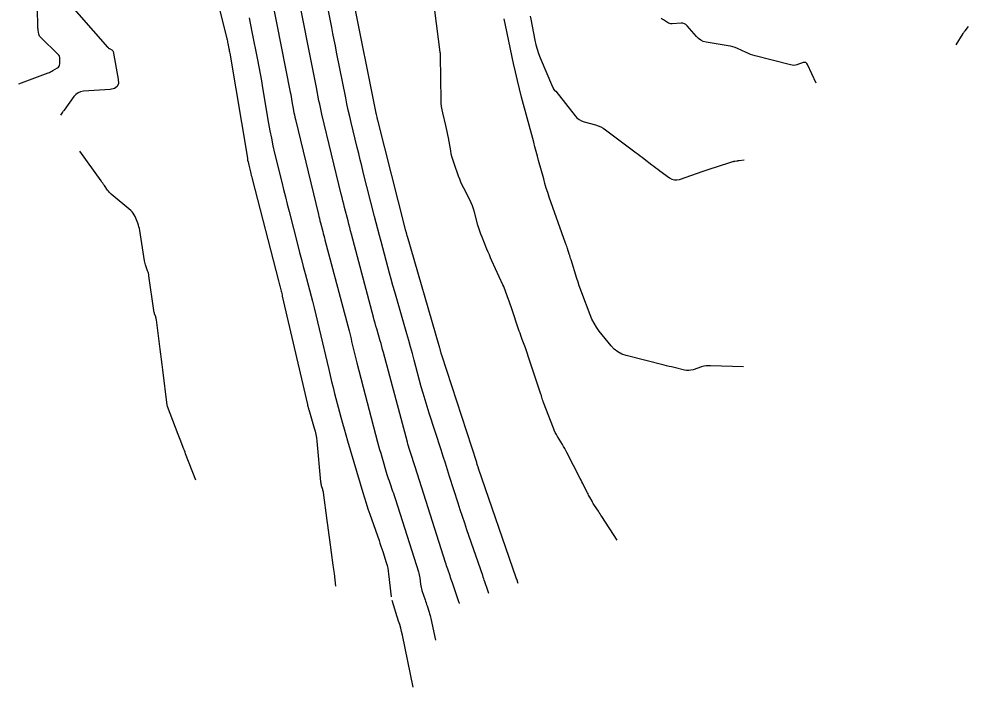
# Model space of a CAD drawing. Extents: x 1005228 to 1008882, y 1883389 to 1885754.
# Drawn here: x 1008239.8 to 1008514.1, y 1883389.4 to 1883582.6 of the extents above; entities that cross this region are included whole.
import ezdxf

# ---------------------------------------------------------------- set-up
doc = ezdxf.new("R2010")
doc.units = 0
doc.layers.add('C-ANNO-NOTE', color=7, linetype='Continuous')
doc.layers.add('S_BRIDGE', color=7, linetype='Continuous')

msp = doc.modelspace()

# ---------------------------------------------------------------- linework, layer by layer
at = {"layer": 'C-ANNO-NOTE'}
for points in [[(1008292.11, 1883608.1), (1008299.82, 1883576.89), (1008299.91, 1883576.54), (1008299.99, 1883576.2), (1008300.06, 1883575.85), (1008300.13, 1883575.5), (1008300.41, 1883574.1), (1008300.47, 1883573.76), (1008300.54, 1883573.41), (1008300.6, 1883573.06), (1008300.66, 1883572.7), (1008305.77, 1883542.29), (1008305.86, 1883541.79), (1008305.96, 1883541.3), (1008306.06, 1883540.81), (1008306.18, 1883540.32), (1008306.65, 1883538.35), (1008306.77, 1883537.86), (1008306.89, 1883537.37), (1008307.02, 1883536.89), (1008307.14, 1883536.4), (1008314.74, 1883506.83), (1008314.83, 1883506.47), (1008314.93, 1883506.1), (1008315.03, 1883505.73), (1008315.12, 1883505.37), (1008315.51, 1883503.91), (1008315.6, 1883503.54), (1008315.7, 1883503.17), (1008315.79, 1883502.8), (1008315.87, 1883502.44), (1008323.13, 1883471.05), (1008323.16, 1883470.94), (1008323.19, 1883470.82), (1008323.22, 1883470.7), (1008323.25, 1883470.59), (1008323.37, 1883470.12), (1008323.4, 1883470.01), (1008323.43, 1883469.89), (1008323.46, 1883469.77), (1008323.5, 1883469.66), (1008325.09, 1883464.28), (1008325.34, 1883463.34), (1008325.55, 1883462.4), (1008325.71, 1883461.44), (1008325.82, 1883460.47), (1008326.94, 1883448.68), (1008326.97, 1883448.41), (1008327.02, 1883448.15), (1008327.07, 1883447.9), (1008327.15, 1883447.64), (1008327.45, 1883446.63), (1008327.53, 1883446.37), (1008327.59, 1883446.11), (1008327.64, 1883445.85), (1008327.68, 1883445.59), (1008328.76, 1883437.58), (1008328.95, 1883436.16), (1008329.14, 1883434.74), (1008329.33, 1883433.33), (1008329.52, 1883431.91), (1008330.5, 1883424.61), (1008330.58, 1883424.01), (1008330.66, 1883423.4), (1008330.74, 1883422.8), (1008330.82, 1883422.19), (1008331.27, 1883418.56)], [(1008312.89, 1883588.38), (1008318.19, 1883561.39), (1008318.32, 1883560.73), (1008318.44, 1883560.08), (1008318.56, 1883559.42), (1008318.67, 1883558.77), (1008319.11, 1883556.14), (1008319.23, 1883555.49), (1008319.36, 1883554.83), (1008319.5, 1883554.18), (1008319.65, 1883553.54), (1008326.31, 1883526.08), (1008326.46, 1883525.46), (1008326.61, 1883524.85), (1008326.76, 1883524.23), (1008326.92, 1883523.62), (1008327.55, 1883521.17), (1008327.71, 1883520.56), (1008327.87, 1883519.95), (1008328.03, 1883519.34), (1008328.19, 1883518.73), (1008335.15, 1883492.36), (1008335.35, 1883491.6), (1008335.54, 1883490.83), (1008335.73, 1883490.06), (1008335.91, 1883489.29), (1008336.62, 1883486.2), (1008336.8, 1883485.43), (1008336.99, 1883484.66), (1008337.18, 1883483.89), (1008337.38, 1883483.13), (1008343.43, 1883460.24), (1008343.71, 1883459.18), (1008344, 1883458.11), (1008344.31, 1883457.05), (1008344.62, 1883455.99), (1008346.13, 1883450.88), (1008346.31, 1883450.26), (1008346.51, 1883449.65), (1008346.71, 1883449.04), (1008346.92, 1883448.43), (1008347.76, 1883446.01), (1008347.97, 1883445.4), (1008348.18, 1883444.79), (1008348.38, 1883444.18), (1008348.58, 1883443.57), (1008355.23, 1883422.72), (1008355.36, 1883422.28), (1008355.47, 1883421.84), (1008355.55, 1883421.39), (1008355.61, 1883420.93), (1008355.81, 1883419.11), (1008355.88, 1883418.65), (1008355.96, 1883418.21), (1008356.08, 1883417.76), (1008356.21, 1883417.33), (1008357.13, 1883414.63), (1008357.28, 1883414.18), (1008357.44, 1883413.73), (1008357.59, 1883413.27), (1008357.73, 1883412.82), (1008358.32, 1883410.99), (1008358.46, 1883410.54), (1008358.59, 1883410.08), (1008358.71, 1883409.61), (1008358.81, 1883409.15), (1008360.11, 1883402.91)], [(1008367.08, 1883413.52), (1008367.04, 1883413.64), (1008367.03, 1883413.68), (1008367.02, 1883413.72), (1008365.02, 1883419.55), (1008364.86, 1883420.03), (1008364.69, 1883420.52), (1008364.52, 1883421.01), (1008364.35, 1883421.5), (1008363.68, 1883423.45), (1008363.52, 1883423.94), (1008363.35, 1883424.43), (1008363.19, 1883424.92), (1008363.03, 1883425.41), (1008354.25, 1883453.05), (1008354.06, 1883453.65), (1008353.87, 1883454.24), (1008353.67, 1883454.84), (1008353.48, 1883455.43), (1008352.71, 1883457.81), (1008352.52, 1883458.4), (1008352.34, 1883459), (1008352.17, 1883459.6), (1008352.01, 1883460.2), (1008345.1, 1883486.16), (1008344.87, 1883487.01), (1008344.63, 1883487.86), (1008344.4, 1883488.7), (1008344.15, 1883489.55), (1008343.17, 1883492.93), (1008342.92, 1883493.78), (1008342.69, 1883494.63), (1008342.45, 1883495.48), (1008342.22, 1883496.33), (1008335.87, 1883520.32), (1008335.61, 1883521.28), (1008335.36, 1883522.25), (1008335.11, 1883523.22), (1008334.87, 1883524.18), (1008333.89, 1883528.05), (1008333.64, 1883529.02), (1008333.4, 1883529.99), (1008333.17, 1883530.96), (1008332.93, 1883531.93), (1008327.32, 1883555.09), (1008327.09, 1883556.04), (1008326.88, 1883557), (1008326.67, 1883557.96), (1008326.47, 1883558.92), (1008325.71, 1883562.78), (1008325.52, 1883563.75), (1008325.33, 1883564.71), (1008325.14, 1883565.67), (1008324.95, 1883566.64), (1008320.35, 1883590)], [(1008384.01, 1883419.34), (1008383.61, 1883420.55), (1008383.6, 1883420.58), (1008383.59, 1883420.61), (1008383.58, 1883420.65), (1008383.57, 1883420.68), (1008383.52, 1883420.81), (1008383.5, 1883420.88), (1008383.48, 1883420.94), (1008372.58, 1883452.61), (1008372.54, 1883452.75), (1008372.49, 1883452.89), (1008372.44, 1883453.02), (1008372.4, 1883453.16), (1008372.22, 1883453.72), (1008372.18, 1883453.85), (1008372.14, 1883453.99), (1008372.09, 1883454.13), (1008372.05, 1883454.27), (1008361.97, 1883485.37), (1008361.9, 1883485.59), (1008361.83, 1883485.81), (1008361.76, 1883486.04), (1008361.7, 1883486.26), (1008361.46, 1883487.17), (1008361.4, 1883487.4), (1008361.34, 1883487.62), (1008361.27, 1883487.85), (1008361.21, 1883488.07), (1008352.02, 1883519.64), (1008351.97, 1883519.82), (1008351.92, 1883519.99), (1008351.87, 1883520.16), (1008351.83, 1883520.34), (1008351.64, 1883521.03), (1008351.6, 1883521.21), (1008351.55, 1883521.38), (1008351.51, 1883521.55), (1008351.46, 1883521.73), (1008343.47, 1883553.33), (1008343.41, 1883553.54), (1008343.36, 1883553.75), (1008343.31, 1883553.96), (1008343.26, 1883554.17), (1008343.06, 1883555), (1008343.01, 1883555.21), (1008342.96, 1883555.42), (1008342.92, 1883555.63), (1008342.87, 1883555.84), (1008336.49, 1883588.08)], [(1008306.26, 1883582.96), (1008306.69, 1883580.94), (1008307.1, 1883578.91), (1008308.7, 1883570.8), (1008309.09, 1883568.77), (1008309.47, 1883566.74), (1008309.83, 1883564.7), (1008310.18, 1883562.67), (1008311.91, 1883552.36), (1008312.29, 1883550.22), (1008312.71, 1883548.08), (1008313.17, 1883545.95), (1008313.66, 1883543.82), (1008315.72, 1883535.35), (1008316.24, 1883533.23), (1008316.76, 1883531.11), (1008317.29, 1883529), (1008317.83, 1883526.89), (1008320.37, 1883517.04), (1008320.88, 1883515.03), (1008321.4, 1883513.03), (1008321.93, 1883511.02), (1008322.45, 1883509.02), (1008324.57, 1883501.01), (1008325.09, 1883499), (1008325.6, 1883496.99), (1008326.09, 1883494.98), (1008326.56, 1883492.97), (1008329.28, 1883481.2), (1008329.69, 1883479.47), (1008330.11, 1883477.75), (1008330.54, 1883476.02), (1008330.99, 1883474.3), (1008332.8, 1883467.43), (1008333.26, 1883465.72), (1008333.73, 1883464.01), (1008334.22, 1883462.3), (1008334.72, 1883460.59), (1008339.14, 1883445.63), (1008339.61, 1883444.07), (1008340.11, 1883442.51), (1008340.62, 1883440.96), (1008341.15, 1883439.41), (1008343.82, 1883431.75), (1008344.09, 1883430.95), (1008344.36, 1883430.16), (1008344.63, 1883429.36), (1008344.89, 1883428.56), (1008345.91, 1883425.35), (1008346.14, 1883424.55), (1008346.34, 1883423.73), (1008346.49, 1883422.91), (1008346.6, 1883422.08), (1008347.33, 1883415.49)], [(1008412.65, 1883431.86), (1008408.19, 1883438.72), (1008407.95, 1883439.1), (1008407.7, 1883439.48), (1008407.46, 1883439.85), (1008407.21, 1883440.23), (1008406.12, 1883441.92), (1008405.93, 1883442.21), (1008405.75, 1883442.5), (1008405.57, 1883442.8), (1008405.4, 1883443.1), (1008404.72, 1883444.3), (1008404.55, 1883444.6), (1008404.39, 1883444.9), (1008404.23, 1883445.21), (1008404.07, 1883445.52), (1008402.94, 1883447.78), (1008402.69, 1883448.26), (1008402.45, 1883448.73), (1008402.21, 1883449.21), (1008401.97, 1883449.69), (1008398.12, 1883457.21), (1008397.81, 1883457.81), (1008397.49, 1883458.39), (1008397.15, 1883458.98), (1008396.81, 1883459.55), (1008395.41, 1883461.84), (1008395.08, 1883462.42), (1008394.77, 1883463.02), (1008394.49, 1883463.62), (1008394.23, 1883464.24), (1008391.38, 1883471.65), (1008391.31, 1883471.85), (1008391.24, 1883472.05), (1008391.17, 1883472.25), (1008391.11, 1883472.45), (1008390.87, 1883473.25), (1008390.81, 1883473.45), (1008390.75, 1883473.65), (1008390.68, 1883473.85), (1008390.62, 1883474.04), (1008386.97, 1883485.09), (1008386.76, 1883485.7), (1008386.56, 1883486.3), (1008386.34, 1883486.9), (1008386.12, 1883487.5), (1008385.22, 1883489.88), (1008385, 1883490.48), (1008384.79, 1883491.08), (1008384.57, 1883491.68), (1008384.37, 1883492.28), (1008381.98, 1883499.32), (1008381.8, 1883499.86), (1008381.62, 1883500.4), (1008381.43, 1883500.94), (1008381.24, 1883501.47), (1008380.49, 1883503.61), (1008380.3, 1883504.15), (1008380.09, 1883504.68), (1008379.87, 1883505.2), (1008379.64, 1883505.72), (1008376.46, 1883512.63), (1008376.08, 1883513.48), (1008375.71, 1883514.33), (1008375.34, 1883515.18), (1008374.99, 1883516.04), (1008373.59, 1883519.48), (1008373.25, 1883520.34), (1008372.95, 1883521.22), (1008372.67, 1883522.1), (1008372.41, 1883522.99), (1008371.42, 1883526.76), (1008371.15, 1883527.66), (1008370.83, 1883528.55), (1008370.47, 1883529.42), (1008370.06, 1883530.27), (1008368.32, 1883533.64), (1008367.9, 1883534.49), (1008367.51, 1883535.35), (1008367.15, 1883536.22), (1008366.81, 1883537.11), (1008365.51, 1883540.76), (1008365.21, 1883541.65), (1008364.94, 1883542.56), (1008364.72, 1883543.48), (1008364.54, 1883544.41), (1008363.87, 1883548.17), (1008363.7, 1883549.09), (1008363.51, 1883550), (1008363.32, 1883550.91), (1008363.11, 1883551.81), (1008362.24, 1883555.43), (1008362.04, 1883556.33), (1008361.9, 1883557.25), (1008361.81, 1883558.17), (1008361.77, 1883559.09), (1008361.56, 1883571.85), (1008361.56, 1883571.92), (1008361.56, 1883572), (1008361.56, 1883572.08), (1008361.56, 1883572.15), (1008361.56, 1883572.54), (1008361.56, 1883572.58), (1008361.56, 1883572.61), (1008361.56, 1883572.65), (1008361.56, 1883572.69), (1008361.54, 1883572.84), (1008361.54, 1883572.88), (1008361.53, 1883572.92), (1008361.53, 1883572.96), (1008361.53, 1883573), (1008359.95, 1883585.05)], [(1008387.52, 1883583.42), (1008387.69, 1883582.49), (1008388.85, 1883576.44), (1008389.13, 1883575.13), (1008389.49, 1883573.85), (1008389.91, 1883572.58), (1008390.4, 1883571.33), (1008393.96, 1883563), (1008394.02, 1883562.88), (1008394.07, 1883562.76), (1008394.13, 1883562.64), (1008394.2, 1883562.53), (1008394.54, 1883561.91), (1008394.56, 1883561.88), (1008394.59, 1883561.85), (1008394.62, 1883561.83), (1008394.65, 1883561.82), (1008394.8, 1883561.77), (1008394.83, 1883561.75), (1008394.86, 1883561.74), (1008394.89, 1883561.71), (1008394.91, 1883561.68), (1008400.48, 1883554.62), (1008401.03, 1883554.01), (1008401.66, 1883553.52), (1008402.36, 1883553.13), (1008403.13, 1883552.86), (1008406.35, 1883551.96), (1008407.14, 1883551.7), (1008407.9, 1883551.38), (1008408.62, 1883550.98), (1008409.31, 1883550.52), (1008418.16, 1883543.91), (1008418.74, 1883543.49), (1008419.31, 1883543.05), (1008419.87, 1883542.62), (1008420.44, 1883542.18), (1008422.7, 1883540.42), (1008423.26, 1883539.98), (1008423.83, 1883539.55), (1008424.41, 1883539.12), (1008424.98, 1883538.7), (1008427.8, 1883536.63), (1008428.48, 1883536.24), (1008429.18, 1883536.04), (1008429.92, 1883536.03), (1008430.68, 1883536.21), (1008437.47, 1883538.58), (1008438.36, 1883538.89), (1008439.25, 1883539.19), (1008440.13, 1883539.48), (1008441.03, 1883539.76), (1008446.1, 1883541.36), (1008446.24, 1883541.4), (1008446.39, 1883541.44), (1008446.53, 1883541.47), (1008446.68, 1883541.49), (1008447.28, 1883541.58), (1008447.43, 1883541.6), (1008447.58, 1883541.62), (1008447.73, 1883541.65), (1008447.88, 1883541.67), (1008449.35, 1883541.88)], [(1008470.13, 1883564.04), (1008467.68, 1883569.4), (1008467.45, 1883569.76), (1008467.16, 1883569.97), (1008466.81, 1883570.04), (1008466.39, 1883569.96), (1008464.6, 1883569.35), (1008464.15, 1883569.23), (1008463.69, 1883569.18), (1008463.24, 1883569.2), (1008462.78, 1883569.29), (1008452.55, 1883571.95), (1008451.89, 1883572.14), (1008451.23, 1883572.35), (1008450.58, 1883572.6), (1008449.94, 1883572.88), (1008447.4, 1883574.03), (1008446.76, 1883574.3), (1008446.11, 1883574.52), (1008445.44, 1883574.7), (1008444.76, 1883574.84), (1008438.35, 1883575.9), (1008437.54, 1883576.11), (1008436.8, 1883576.44), (1008436.13, 1883576.91), (1008435.54, 1883577.5), (1008432.91, 1883580.6), (1008432.53, 1883580.96), (1008432.1, 1883581.21), (1008431.63, 1883581.34), (1008431.11, 1883581.36), (1008428.56, 1883581.18), (1008428.2, 1883581.18), (1008427.86, 1883581.24), (1008427.53, 1883581.36), (1008427.22, 1883581.54), (1008426, 1883582.35), (1008425.69, 1883582.53), (1008425.36, 1883582.69)], [(1008353.72, 1883389.37), (1008350.58, 1883404.39), (1008350.35, 1883405.41), (1008350.09, 1883406.43), (1008349.81, 1883407.44), (1008349.5, 1883408.44), (1008347.58, 1883414.42)]]:
    msp.add_lwpolyline(points, dxfattribs=at)
at = {"layer": 'S_BRIDGE'}
for points in [[(1008239.77, 1883563.87), (1008248.21, 1883566.99), (1008248.56, 1883567.13), (1008248.91, 1883567.29), (1008249.25, 1883567.47), (1008249.58, 1883567.66), (1008250.9, 1883568.48), (1008251.18, 1883568.7), (1008251.38, 1883568.96), (1008251.51, 1883569.27), (1008251.55, 1883569.62), (1008251.57, 1883571.12), (1008251.54, 1883571.48), (1008251.44, 1883571.81), (1008251.28, 1883572.11), (1008251.04, 1883572.39), (1008246.04, 1883577.19), (1008245.85, 1883577.4), (1008245.7, 1883577.64), (1008245.59, 1883577.9), (1008245.52, 1883578.18), (1008245.33, 1883579.35), (1008245.29, 1883579.64), (1008245.25, 1883579.93), (1008245.23, 1883580.23), (1008245.22, 1883580.52), (1008244.99, 1883590.25)], [(1008252.92, 1883588.67), (1008265.39, 1883574.43), (1008265.51, 1883574.3), (1008265.64, 1883574.19), (1008265.78, 1883574.09), (1008265.94, 1883574.01), (1008266.57, 1883573.69), (1008266.71, 1883573.6), (1008266.82, 1883573.49), (1008266.9, 1883573.35), (1008266.95, 1883573.19), (1008268.45, 1883565.2), (1008268.5, 1883563.97), (1008268.13, 1883563.06), (1008267.35, 1883562.48), (1008266.15, 1883562.22), (1008258.41, 1883561.68), (1008257.59, 1883561.54), (1008256.86, 1883561.23), (1008256.21, 1883560.77), (1008255.65, 1883560.15), (1008252.79, 1883556.2), (1008252.69, 1883556.06), (1008252.58, 1883555.92), (1008252.48, 1883555.77), (1008252.37, 1883555.63), (1008251.74, 1883554.77)], [(1008375.55, 1883416.43), (1008375.37, 1883416.97), (1008375.34, 1883417.06), (1008375.31, 1883417.15), (1008375.28, 1883417.23), (1008375.25, 1883417.32), (1008374.4, 1883419.81), (1008374.25, 1883420.26), (1008374.09, 1883420.7), (1008373.94, 1883421.14), (1008373.79, 1883421.59), (1008369.24, 1883434.82), (1008368.58, 1883436.74), (1008367.94, 1883438.67), (1008367.31, 1883440.59), (1008366.69, 1883442.52), (1008364.23, 1883450.25), (1008363.61, 1883452.18), (1008363, 1883454.12), (1008362.38, 1883456.05), (1008361.75, 1883457.98), (1008358.3, 1883468.63), (1008357.7, 1883470.52), (1008357.13, 1883472.42), (1008356.58, 1883474.32), (1008356.05, 1883476.24), (1008354.01, 1883483.91), (1008353.5, 1883485.82), (1008352.97, 1883487.74), (1008352.43, 1883489.64), (1008351.88, 1883491.55), (1008348.35, 1883503.7), (1008347.83, 1883505.51), (1008347.32, 1883507.31), (1008346.82, 1883509.12), (1008346.34, 1883510.93), (1008344.41, 1883518.19), (1008343.94, 1883520), (1008343.46, 1883521.82), (1008343, 1883523.63), (1008342.53, 1883525.45), (1008339.28, 1883538.29), (1008338.83, 1883540.08), (1008338.39, 1883541.87), (1008337.95, 1883543.66), (1008337.51, 1883545.45), (1008335.77, 1883552.62), (1008335.35, 1883554.42), (1008334.94, 1883556.22), (1008334.56, 1883558.02), (1008334.19, 1883559.83), (1008331.58, 1883573), (1008331.22, 1883574.79), (1008330.87, 1883576.59), (1008330.52, 1883578.38), (1008330.16, 1883580.17), (1008328.75, 1883587.35)], [(1008449.14, 1883482.01), (1008439.62, 1883482.32), (1008438.97, 1883482.32), (1008438.33, 1883482.25), (1008437.7, 1883482.14), (1008437.07, 1883481.96), (1008434.58, 1883481.16), (1008433.96, 1883481), (1008433.33, 1883480.93), (1008432.7, 1883480.95), (1008432.07, 1883481.06), (1008429.08, 1883481.78), (1008428.37, 1883481.95), (1008427.66, 1883482.12), (1008426.95, 1883482.3), (1008426.24, 1883482.48), (1008415.26, 1883485.26), (1008413.99, 1883485.69), (1008412.84, 1883486.3), (1008411.81, 1883487.09), (1008410.9, 1883488.07), (1008407.48, 1883492.34), (1008406.68, 1883493.44), (1008405.96, 1883494.58), (1008405.34, 1883495.79), (1008404.82, 1883497.04), (1008402.45, 1883503.39), (1008402.07, 1883504.41), (1008401.71, 1883505.44), (1008401.36, 1883506.47), (1008401.03, 1883507.51), (1008399.33, 1883512.95), (1008399.21, 1883513.35), (1008399.08, 1883513.75), (1008398.95, 1883514.16), (1008398.82, 1883514.56), (1008398.3, 1883516.17), (1008398.16, 1883516.57), (1008398.03, 1883516.97), (1008397.89, 1883517.37), (1008397.75, 1883517.77), (1008393.04, 1883531.1), (1008392.6, 1883532.39), (1008392.17, 1883533.7), (1008391.78, 1883535.01), (1008391.41, 1883536.33), (1008389.96, 1883541.62), (1008389.6, 1883542.95), (1008389.24, 1883544.27), (1008388.89, 1883545.6), (1008388.53, 1883546.92), (1008385.05, 1883559.94), (1008384.42, 1883562.37), (1008383.82, 1883564.82), (1008383.25, 1883567.27), (1008382.71, 1883569.72), (1008380.36, 1883580.82), (1008379.98, 1883582.66)], [(1008514.05, 1883580.43), (1008513.15, 1883579.2), (1008513, 1883578.99), (1008512.86, 1883578.78), (1008512.72, 1883578.57), (1008512.58, 1883578.36), (1008510.55, 1883575.09)], [(1008290.86, 1883449.17), (1008287.93, 1883456.81), (1008287.75, 1883457.28), (1008287.58, 1883457.74), (1008287.4, 1883458.2), (1008287.22, 1883458.67), (1008286.51, 1883460.52), (1008286.33, 1883460.99), (1008286.15, 1883461.45), (1008285.97, 1883461.91), (1008285.8, 1883462.38), (1008282.68, 1883470.5), (1008282.67, 1883470.53), (1008282.66, 1883470.56), (1008282.65, 1883470.6), (1008282.65, 1883470.63), (1008282.62, 1883470.82), (1008282.62, 1883470.82), (1008282.62, 1883470.83), (1008282.62, 1883470.84), (1008282.62, 1883470.85), (1008282.61, 1883470.87), (1008282.6, 1883470.88), (1008282.6, 1883470.89), (1008282.6, 1883470.9), (1008282.6, 1883470.9), (1008281.32, 1883481.14), (1008281.13, 1883482.62), (1008280.94, 1883484.11), (1008280.75, 1883485.6), (1008280.57, 1883487.08), (1008279.5, 1883495.54), (1008279.46, 1883495.77), (1008279.41, 1883496), (1008279.35, 1883496.22), (1008279.28, 1883496.44), (1008278.96, 1883497.33), (1008278.89, 1883497.55), (1008278.83, 1883497.77), (1008278.78, 1883498), (1008278.74, 1883498.23), (1008277.31, 1883508.32), (1008277.25, 1883508.69), (1008277.17, 1883509.05), (1008277.06, 1883509.41), (1008276.94, 1883509.76), (1008276.41, 1883511.17), (1008276.29, 1883511.52), (1008276.19, 1883511.88), (1008276.1, 1883512.24), (1008276.03, 1883512.61), (1008274.66, 1883521.42), (1008274.56, 1883521.95), (1008274.43, 1883522.47), (1008274.28, 1883522.98), (1008274.09, 1883523.49), (1008273.3, 1883525.49), (1008273.07, 1883525.97), (1008272.79, 1883526.42), (1008272.46, 1883526.82), (1008272.08, 1883527.19), (1008266.44, 1883531.95), (1008266.15, 1883532.22), (1008265.87, 1883532.5), (1008265.61, 1883532.8), (1008265.37, 1883533.12), (1008264.44, 1883534.43), (1008264.21, 1883534.76), (1008263.98, 1883535.08), (1008263.75, 1883535.41), (1008263.51, 1883535.74), (1008257.37, 1883544.36)]]:
    msp.add_lwpolyline(points, dxfattribs=at)

doc.saveas('drawing.dxf')
